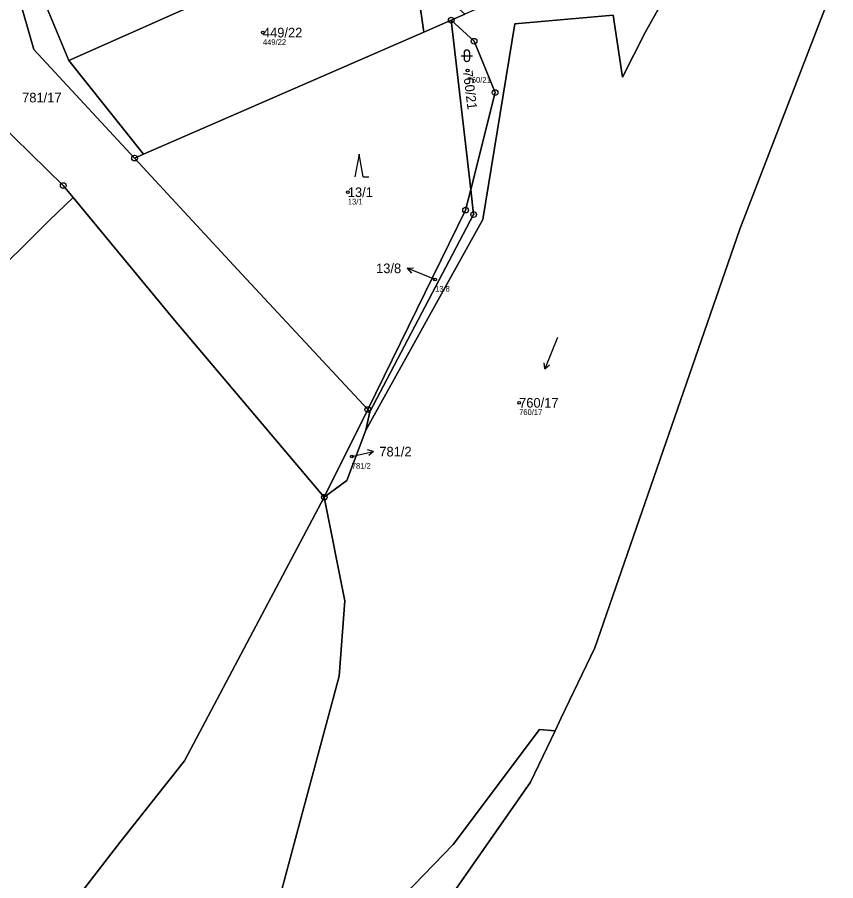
# Model space of a CAD drawing. Extents: x -732749 to -730903, y -1025757 to -1023435.
# Drawn here: x -732171.3 to -732027, y -1025590.5 to -1025438.1 of the extents above; entities that cross this region are included whole.
import ezdxf

# ---------------------------------------------------------------- set-up
doc = ezdxf.new("R2010")
doc.units = 0
for name, color, linetype in [('Definiční body', 7, 'Continuous'), ('Hranice parcel', 7, 'Continuous'), ('Parcelní čísla', 7, 'Continuous'), ('Polygon ku', 7, 'Continuous'), ('Polygon parcely', 7, 'Continuous'), ('Pop  PČ popisy', 7, 'Continuous'), ('Značky bodu BP', 7, 'Continuous'), ('Značky kultur', 7, 'Continuous')]:
    doc.layers.add(name, color=color, linetype=linetype)

msp = doc.modelspace()

# ---------------------------------------------------------------- linework, layer by layer
at = {"layer": 'Definiční body'}
for centre in [(-732128.01, -1025440.84), (-732091.91, -1025447.51), (-732113.04, -1025469), (-732097.66, -1025484.39), (-732082.83, -1025506.15), (-732112.34, -1025515.63)]:
    msp.add_circle(centre, 0.25, dxfattribs=at)
at = {"layer": 'Hranice parcel'}
for p, q in [((-732102.11, -1025418.99), (-732162.22, -1025445.77)), ((-732099.65, -1025440.75), (-732101.2, -1025429.67)), ((-732162.22, -1025445.77), (-732167.51, -1025433)), ((-732092.43, -1025437.59), (-732094.81, -1025438.64)), ((-732094.81, -1025438.64), (-732099.65, -1025440.75)), ((-732091.36, -1025468.52), (-732094.81, -1025438.64)), ((-732099.65, -1025440.75), (-732149.05, -1025462.29)), ((-732149.05, -1025462.29), (-732162.22, -1025445.77)), ((-732149.05, -1025462.29), (-732150.64, -1025462.98)), ((-732117.18, -1025522.81), (-732109.51, -1025507.35)), ((-732109.14, -1025507.75), (-732109.85, -1025510.98)), ((-732109.14, -1025507.75), (-732109.51, -1025507.35)), ((-732075.39, -1025561.76), (-732076.48, -1025564.05))]:
    msp.add_line(p, q, dxfattribs=at)
for points in [[(-732150.64, -1025462.98), (-732168.43, -1025443.82), (-732171.18, -1025434.09), (-732175.17, -1025414.65), (-732180.4, -1025394.43), (-732185.53, -1025382.68), (-732199.62, -1025360.51), (-732217.88, -1025332.12), (-732228.43, -1025315.15), (-732233.75, -1025301.22), (-732234.09, -1025289.9), (-732233.79, -1025286.98)], [(-732051.24, -1025424.04), (-732060.59, -1025440.81), (-732064.61, -1025448.7), (-732066.26, -1025437.73), (-732083.61, -1025439.28), (-732089.22, -1025473.8), (-732109.85, -1025510.98)], [(-732027, -1025431.6), (-732043.93, -1025475.5), (-732069.5, -1025549.4), (-732075.39, -1025561.76)], [(-732094.81, -1025438.64), (-732090.77, -1025442.35), (-732087.06, -1025451.42), (-732091.36, -1025468.52)], [(-732174.82, -1025456.52), (-732163.22, -1025467.83), (-732161.47, -1025469.94)], [(-732150.64, -1025462.98), (-732131.7, -1025483.46), (-732109.51, -1025507.35)], [(-732109.51, -1025507.35), (-732092.27, -1025472.16), (-732091.36, -1025468.52)], [(-732091.36, -1025468.52), (-732090.85, -1025472.94), (-732109.14, -1025507.75)], [(-732161.47, -1025469.94), (-732165.68, -1025473.97), (-732189.29, -1025497.4), (-732241.34, -1025538.74), (-732273.25, -1025534.93)], [(-732117.18, -1025522.81), (-732143.59, -1025491.56), (-732161.47, -1025469.94)], [(-732109.85, -1025510.98), (-732113.22, -1025519.89), (-732117.18, -1025522.81)], [(-732193.5, -1025634.71), (-732176.01, -1025613.14), (-732153.23, -1025583.75), (-732141.86, -1025569.31), (-732117.18, -1025522.81)], [(-732117.18, -1025522.81), (-732113.57, -1025541.1), (-732114.55, -1025554.41), (-732121.37, -1025579.76), (-732124.92, -1025592.91), (-732122.79, -1025603.6), (-732121, -1025606.72), (-732116.97, -1025607.4), (-732094.46, -1025584.06)], [(-732076.48, -1025564.05), (-732080.8, -1025573.1), (-732111.79, -1025617.48)], [(-732094.46, -1025584.06), (-732079.25, -1025563.77), (-732076.48, -1025564.05)]]:
    msp.add_lwpolyline(points, dxfattribs=at)
at = {"layer": 'Polygon ku'}
msp.add_lwpolyline([(-732111.79, -1025617.48), (-732080.8, -1025573.1), (-732076.48, -1025564.05), (-732075.39, -1025561.76), (-732069.5, -1025549.4), (-732043.93, -1025475.5), (-732027, -1025431.6)], dxfattribs=at)
at = {"layer": 'Polygon parcely'}
for points in [[(-732104.75, -1025406.8), (-732113.47, -1025411.25), (-732135.03, -1025419.42), (-732167.51, -1025433), (-732162.22, -1025445.77), (-732102.11, -1025418.99)], [(-732074.64, -1025416.75), (-732090.2, -1025411.9), (-732089.34, -1025413.78), (-732080.77, -1025432.43), (-732092.43, -1025437.59), (-732094.81, -1025438.64), (-732090.77, -1025442.35), (-732087.06, -1025451.42), (-732091.36, -1025468.52), (-732090.85, -1025472.94), (-732109.14, -1025507.75), (-732109.85, -1025510.98), (-732089.22, -1025473.8), (-732083.61, -1025439.28), (-732066.26, -1025437.73), (-732064.61, -1025448.7), (-732060.59, -1025440.81), (-732051.24, -1025424.04), (-732061.31, -1025420.9)], [(-732099.65, -1025440.75), (-732101.2, -1025429.67), (-732101.85, -1025425.02), (-732102.11, -1025418.99), (-732162.22, -1025445.77), (-732149.05, -1025462.29)], [(-732076.48, -1025564.05), (-732075.39, -1025561.76), (-732069.5, -1025549.4), (-732043.93, -1025475.5), (-732027, -1025431.6), (-732051.24, -1025424.04), (-732060.59, -1025440.81), (-732064.61, -1025448.7), (-732066.26, -1025437.73), (-732083.61, -1025439.28), (-732089.22, -1025473.8), (-732109.85, -1025510.98), (-732113.22, -1025519.89), (-732117.18, -1025522.81), (-732113.57, -1025541.1), (-732114.55, -1025554.41), (-732121.37, -1025579.76), (-732124.92, -1025592.91), (-732122.79, -1025603.6), (-732121, -1025606.72), (-732116.97, -1025607.4), (-732094.46, -1025584.06), (-732079.25, -1025563.77)], [(-732092.43, -1025437.59), (-732101.2, -1025429.67), (-732099.65, -1025440.75), (-732094.81, -1025438.64)], [(-732092.27, -1025472.16), (-732091.36, -1025468.52), (-732094.81, -1025438.64), (-732099.65, -1025440.75), (-732149.05, -1025462.29), (-732150.64, -1025462.98), (-732131.7, -1025483.46), (-732109.51, -1025507.35)], [(-732091.36, -1025468.52), (-732087.06, -1025451.42), (-732090.77, -1025442.35), (-732094.81, -1025438.64)], [(-732189.27, -1025472.72), (-732188.78, -1025474.57), (-732188.65, -1025475.08), (-732198.05, -1025485.02), (-732203.5, -1025487.3), (-732219.62, -1025494.07), (-732219.74, -1025493.59), (-732224.27, -1025496.02), (-732241.82, -1025505.45), (-732273.69, -1025523.61), (-732273.25, -1025534.93), (-732241.34, -1025538.74), (-732189.29, -1025497.4), (-732165.68, -1025473.97), (-732161.47, -1025469.94), (-732163.22, -1025467.83), (-732174.82, -1025456.52), (-732175.2, -1025466.56), (-732186.06, -1025468.75), (-732186.67, -1025469.8)], [(-732109.51, -1025507.35), (-732109.14, -1025507.75), (-732090.85, -1025472.94), (-732091.36, -1025468.52), (-732092.27, -1025472.16)], [(-732238.97, -1025655.62), (-732223.93, -1025660.81), (-732213.48, -1025653.81), (-732205.87, -1025647.71), (-732193.5, -1025634.71), (-732176.01, -1025613.14), (-732153.23, -1025583.75), (-732141.86, -1025569.31), (-732117.18, -1025522.81), (-732143.59, -1025491.56), (-732161.47, -1025469.94), (-732165.68, -1025473.97), (-732189.29, -1025497.4), (-732241.34, -1025538.74), (-732273.25, -1025534.93), (-732272.48, -1025554.91), (-732270.44, -1025573.45), (-732267.4, -1025596.45), (-732266.56, -1025618.69), (-732268.12, -1025634.65), (-732271.39, -1025643.7)], [(-732109.14, -1025507.75), (-732109.51, -1025507.35), (-732117.18, -1025522.81), (-732113.22, -1025519.89), (-732109.85, -1025510.98)]]:
    msp.add_lwpolyline(points, close=True, dxfattribs=at)
for points in [[(-732171.18, -1025434.09), (-732168.43, -1025443.82), (-732150.64, -1025462.98), (-732149.05, -1025462.29), (-732162.22, -1025445.77), (-732167.51, -1025433)], [(-732178.99, -1025437.49), (-732175.66, -1025450.85), (-732174.82, -1025456.52), (-732163.22, -1025467.83), (-732161.47, -1025469.94), (-732143.59, -1025491.56), (-732117.18, -1025522.81), (-732109.51, -1025507.35), (-732131.7, -1025483.46), (-732150.64, -1025462.98), (-732168.43, -1025443.82), (-732171.18, -1025434.09)], [(-732124.92, -1025592.91), (-732121.37, -1025579.76), (-732114.55, -1025554.41), (-732113.57, -1025541.1), (-732117.18, -1025522.81), (-732141.86, -1025569.31), (-732153.23, -1025583.75), (-732176.01, -1025613.14)], [(-732111.79, -1025617.48), (-732080.8, -1025573.1), (-732076.48, -1025564.05), (-732079.25, -1025563.77), (-732094.46, -1025584.06), (-732116.97, -1025607.4)]]:
    msp.add_lwpolyline(points, dxfattribs=at)
at = {"layer": 'Pop  PČ popisy'}
for p, q in [((-732102.56, -1025482.42), (-732101.45, -1025482.33)), ((-732099.78, -1025483.54), (-732102.56, -1025482.42)), ((-732102.56, -1025482.42), (-732101.82, -1025483.26)), ((-732097.66, -1025484.39), (-732099.78, -1025483.54)), ((-732111.41, -1025515.42), (-732108.49, -1025514.74)), ((-732108.49, -1025514.74), (-732109.57, -1025514.48)), ((-732108.49, -1025514.74), (-732109.35, -1025515.46)), ((-732112.34, -1025515.63), (-732111.41, -1025515.42))]:
    msp.add_line(p, q, dxfattribs=at)
at = {"layer": 'Značky bodu BP'}
for centre, radius in [((-732094.81, -1025438.64), 0.5), ((-732094.81, -1025438.64), 0.0303), ((-732090.77, -1025442.35), 0.5), ((-732090.77, -1025442.35), 0.0303), ((-732087.06, -1025451.42), 0.5), ((-732087.06, -1025451.42), 0.0303), ((-732150.64, -1025462.98), 0.5), ((-732150.64, -1025462.98), 0.0303), ((-732163.22, -1025467.83), 0.5), ((-732163.22, -1025467.83), 0.0303), ((-732092.27, -1025472.16), 0.5), ((-732092.27, -1025472.16), 0.0303), ((-732090.85, -1025472.94), 0.5), ((-732090.85, -1025472.94), 0.0303), ((-732109.51, -1025507.35), 0.5), ((-732109.51, -1025507.35), 0.0303), ((-732117.18, -1025522.81), 0.5), ((-732117.18, -1025522.81), 0.0303)]:
    msp.add_circle(centre, radius, dxfattribs=at)
at = {"layer": 'Značky kultur'}
for p, q in [((-732093.04, -1025444.92), (-732091.04, -1025444.92)), ((-732092.54, -1025444.42), (-732092.54, -1025445.42)), ((-732091.54, -1025445.42), (-732091.54, -1025444.42)), ((-732111.06, -1025462.3), (-732111.81, -1025466.3)), ((-732110.31, -1025466.3), (-732111.06, -1025462.3)), ((-732110.31, -1025466.3), (-732109.31, -1025466.3)), ((-732076.06, -1025494.62), (-732078.31, -1025500.18)), ((-732078.31, -1025500.18), (-732078.41, -1025499.09)), ((-732078.31, -1025500.18), (-732077.48, -1025499.47))]:
    msp.add_line(p, q, dxfattribs=at)
for centre, start, end in [((-732092.04, -1025444.42), 0, 180), ((-732092.04, -1025445.42), 180, 359.9879)]:
    msp.add_arc(centre, 0.5, start, end, dxfattribs=at)

# ---------------------------------------------------------------- texts
at = {"layer": 'Definiční body'}
for s, p in [('449/22', (-732128.01, -1025443)), ('760/21', (-732091.91, -1025449.67)), ('13/1', (-732113.04, -1025471.16)), ('13/8', (-732097.66, -1025486.55)), ('760/17', (-732082.83, -1025508.31)), ('781/2', (-732112.34, -1025517.79))]:
    msp.add_text(s, height=1, dxfattribs=at).set_placement(p)
at = {"layer": 'Parcelní čísla'}
for s, p in [('449/22', (-732128.01, -1025441.69)), ('781/17', (-732170.47, -1025453.15)), ('13/1', (-732113.04, -1025469.85)), ('13/8', (-732108.05, -1025483.28)), ('760/17', (-732082.83, -1025507)), ('781/2', (-732107.48, -1025515.62))]:
    msp.add_text(s, height=1.7, dxfattribs=at).set_placement(p)
msp.add_text('760/21', height=1.7, rotation=277, dxfattribs=at).set_placement((-732092.75, -1025447.61))

doc.saveas('drawing.dxf')
